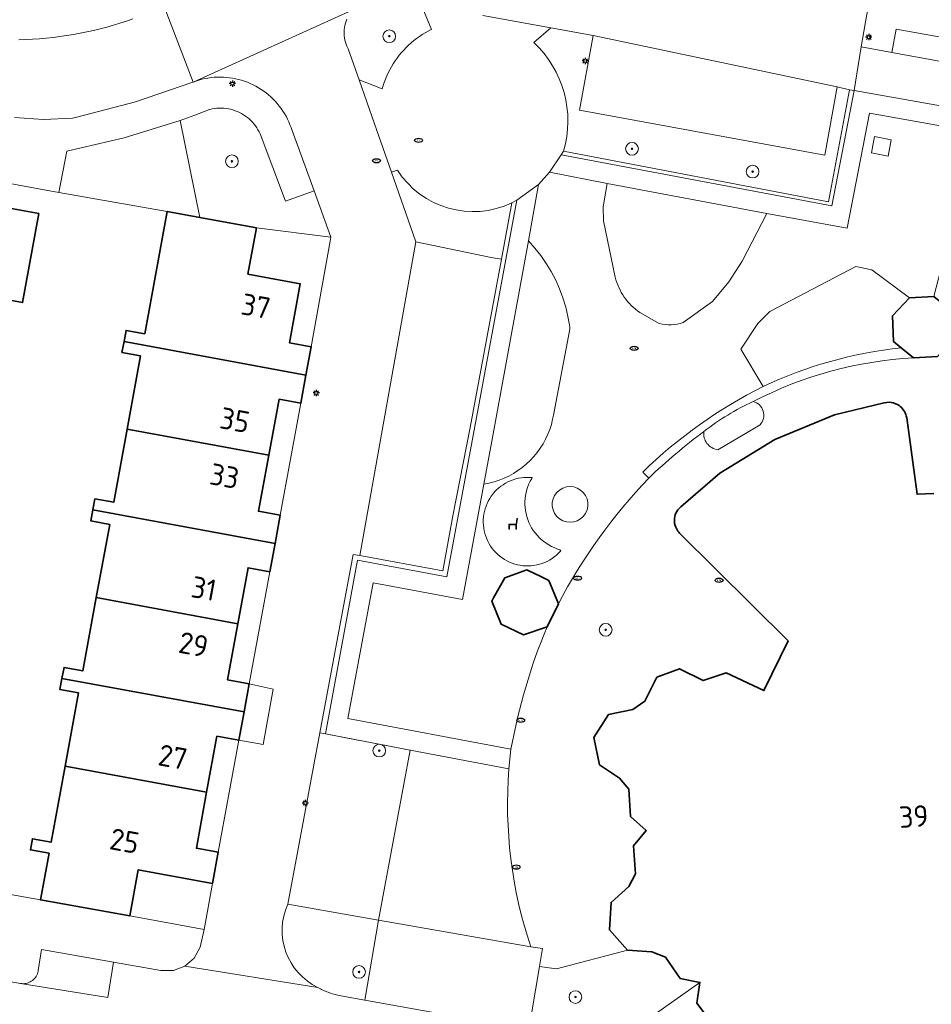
# Model space of a CAD drawing. Header units: metres. Extents: x 152610 to 160096, y 456114 to 462495.
# Tile 486 of 656: x 158115 to 158172, y 460155 to 460217. Entities that reach past the tile are written whole.
import ezdxf
from ezdxf.enums import TextEntityAlignment as Align

# ---------------------------------------------------------------- set-up
doc = ezdxf.new("R2010")
doc.units = ezdxf.units.M
doc.header["$LTSCALE"] = 0.5
doc.layers.get('0').update_dxf_attribs({"linetype": 'CONTINUOUS'})
for name, color, linetype, lineweight in [('B-PV-GR-BEPLANTING_CULTUUR_BODEMBEDEKKER-GV', 251, 'CONTINUOUS', 18), ('B-PV-GR-BEPLANTING_CULTUUR_HEESTERS-GV', 251, 'CONTINUOUS', 18), ('B-PV-GR-BEPLANTING_CULTUUR_VASTE PLANTENVAK-GV', 251, 'CONTINUOUS', 18), ('B-PV-GR-BOOM-S', 251, 'CONTINUOUS', 25), ('B-PV-GR-GROENVOORZIENING-GV', 251, 'CONTINUOUS', 18), ('B-PV-GR-HAAG-GV', 251, 'CONTINUOUS', 13), ('B-PV-IE-MEUBILAIR-S', 251, 'CONTINUOUS', 25), ('B-PV-IE-MEUBILAIR_WEGMEUBILAIR-S', 251, 'CONTINUOUS', 25), ('B-PV-IE-TERREINAFSCHEIDING_KUNSTMATIG_HEKWERK-G', 251, 'IE-TERREINAFSCHEIDING_KUNSTMATIG-SO', 18), ('B-PV-OG-BEBOUWING-GV', 6, 'CONTINUOUS', 35), ('B-PV-OG-BEBOUWING-T18', 1, 'CONTINUOUS', 18), ('B-PV-OG-TERREIN_BEGROEID-GV', 251, 'CONTINUOUS', 18), ('B-PV-VH-GESLOTENVERHARDING_ASFALT-GV', 251, 'CONTINUOUS', 18), ('B-PV-VH-GESLOTENVERHARDING_KUNSTSTOF-GV', 251, 'CONTINUOUS', 18), ('B-PV-VH-ONVERHARD-GV', 251, 'CONTINUOUS', 18), ('B-PV-VH-ONVERHARD_BOOMSCHORS-GV', 251, 'CONTINUOUS', 18), ('B-PV-VH-OPENVERHARDING_BETONSTRAATSTEEN-GV', 251, 'CONTINUOUS', 18), ('B-PV-VH-OPENVERHARDING_TEGEL-GV', 251, 'CONTINUOUS', 18)]:
    doc.layers.add(name, color=color, linetype=linetype, lineweight=lineweight)
doc.styles.add('NLCS-ISO', font='NLCS-ISO.ttf')
doc.styles.add('NLCS-ISO-M750-T18', font='NLCS-ISO.ttf', dxfattribs={"height": 1.35})
doc.linetypes.add('IE-TERREINAFSCHEIDING_KUNSTMATIG-SO', pattern='A,4,[82,NLCS.SHX,S=0.75,R=90,X=0,Y=0],4,-2', length=10)

# ---------------------------------------------------------------- blocks, each defined once
blk = doc.blocks.new('SIE-MEUBILAIR_PAAL_LICHTMAST-SO')
for points in [[(-0.62, 0), (-1, 0)], [(-0.71, 0.71), (-0.44, 0.44)], [(0, 1), (0, 0.62)], [(0.44, 0.44), (0.71, 0.71)], [(1, 0), (0.62, 0)], [(-0.71, -0.71), (-0.44, -0.44)], [(0, -0.62), (0, -1)], [(0.44, -0.44), (0.71, -0.71)]]:
    blk.add_lwpolyline(points)
blk.add_circle((0, 0), 0.5)
blk = doc.blocks.new('SIE-MEUBILAIR_PUT_RIOOLPUT-SO')
blk.add_ellipse((0, 0), major_axis=(1.25, 0), ratio=0.54)
at = {"style": 'NLCS-ISO'}
blk.add_text('ri', height=0.75, dxfattribs=at).set_placement((-0.04, 0.07), align=Align.MIDDLE_CENTER)
blk = doc.blocks.new('SIE-MEUBILAIR_PUT_KOLK-SO')
blk.add_ellipse((0, 0), major_axis=(1.25, 0), ratio=0.54)
at = {"style": 'NLCS-ISO'}
blk.add_text('klk', height=0.75, dxfattribs=at).set_placement((0.03, 0), align=Align.MIDDLE_CENTER)
blk = doc.blocks.new('SIE-WEG_ZITBANK-SO')
at = {"color": 0, "linetype": 'ByBlock', "lineweight": 18}
blk.add_lwpolyline([(-0.91, -1.63), (-0.91, -0.2), (1.09, -0.2), (1.09, -1.63), (1.29, -1.63), (1.29, -0.21), (1.54, 1.78), (1.33, 1.78), (1.11, 0), (-1.11, 0), (-1.11, -1.63)], close=True, dxfattribs=at)
blk = doc.blocks.new('SGR-BOOM_GBKN-SO')
at = {"linetype": 'ByBlock', "lineweight": 18}
h = blk.add_hatch(color=0, dxfattribs=at)
h.dxf.hatch_style = 1
edge = h.paths.add_edge_path()
edge.add_arc((0, 0), 0.25, 0, 360)
at = {"color": 0, "linetype": 'ByBlock', "lineweight": 18}
for radius in [2, 0.25]:
    blk.add_circle((0, 0), radius, dxfattribs=at)
at = {"color": 0, "linetype": 'ByBlock', "lineweight": 18, "style": 'NLCS-ISO'}
blk.add_attdef('SOORT', (2.5, 0), '', height=1.5, dxfattribs=at)

msp = doc.modelspace()

# ---------------------------------------------------------------- linework, layer by layer
at = {"layer": 'B-PV-GR-BEPLANTING_CULTUUR_BODEMBEDEKKER-GV', "flags": 128}
msp.add_lwpolyline([(158135.526, 460216.972), (158135.479, 460216.847), (158135.439, 460216.72), (158135.407, 460216.59), (158135.383, 460216.459), (158135.367, 460216.327), (158135.359, 460216.194), (158135.359, 460216.06), (158135.366, 460215.927), (158135.382, 460215.795), (158135.406, 460215.663), (158135.437, 460215.534), (158135.477, 460215.406), (158135.523, 460215.281), (158135.578, 460215.159), (158135.601, 460215.112), (158136.292, 460213.158), (158137.749, 460212.591), (158137.808, 460212.791), (158137.878, 460212.998), (158137.955, 460213.201), (158138.039, 460213.402), (158138.13, 460213.6), (158138.229, 460213.794), (158138.335, 460213.984), (158138.448, 460214.17), (158138.567, 460214.352), (158138.694, 460214.53), (158138.826, 460214.702), (158138.965, 460214.87), (158139.11, 460215.033), (158139.261, 460215.19), (158139.417, 460215.341), (158139.579, 460215.487), (158139.746, 460215.626), (158139.918, 460215.76), (158140.095, 460215.887), (158140.277, 460216.007), (158140.462, 460216.12), (158140.652, 460216.227), (158140.846, 460216.327), (158140.859, 460216.333), (158140.207, 460217.9)], dxfattribs=at)
msp.add_lwpolyline([(158127.77, 460211.366), (158127.623, 460211.373), (158127.475, 460211.372), (158127.328, 460211.363), (158127.182, 460211.346), (158127.037, 460211.321), (158126.893, 460211.288), (158126.869, 460211.282), (158125.953, 460210.929), (158125.031, 460210.594), (158126.268, 460204.479), (158129.83, 460203.82), (158134.51, 460203.23), (158133.47, 460206.15), (158131.65, 460205.5), (158130.057, 460209.743), (158129.995, 460209.876), (158129.925, 460210.006), (158129.848, 460210.132), (158129.765, 460210.254), (158129.675, 460210.371), (158129.579, 460210.482), (158129.477, 460210.589), (158129.37, 460210.69), (158129.257, 460210.784), (158129.139, 460210.873), (158129.017, 460210.955), (158128.89, 460211.03), (158128.76, 460211.098), (158128.626, 460211.159), (158128.488, 460211.213), (158128.348, 460211.259), (158128.206, 460211.298), (158128.062, 460211.328), (158127.917, 460211.351)], close=True, dxfattribs=at)
at = {"layer": 'B-PV-GR-BEPLANTING_CULTUUR_HEESTERS-GV', "flags": 128}
msp.add_lwpolyline([(158126.268, 460204.479), (158125.031, 460210.594), (158121.491, 460209.496), (158117.878, 460208.669), (158117.38, 460206.06), (158124.21, 460204.86)], close=True, dxfattribs=at)
msp.add_lwpolyline([(158113.38, 460156.47), (158114.96, 460156.19), (158115.047, 460156.18), (158115.136, 460156.178), (158115.224, 460156.184), (158115.311, 460156.197), (158115.396, 460156.219), (158115.479, 460156.248), (158115.559, 460156.285), (158115.636, 460156.329), (158115.708, 460156.379), (158115.775, 460156.436), (158115.837, 460156.499), (158115.893, 460156.567), (158115.943, 460156.64), (158115.985, 460156.717), (158116.021, 460156.798), (158116.049, 460156.881), (158116.069, 460156.967), (158116.075, 460157), (158116.29, 460158.34), (158120.813, 460157.534), (158123.81, 460157), (158124.592, 460157.001), (158125.323, 460157.278), (158125.909, 460157.793), (158126.276, 460158.481), (158126.54, 460159.59), (158121.852, 460160.463), (158116.214, 460161.456), (158107.95, 460162.93)], dxfattribs=at)
at = {"layer": 'B-PV-GR-BEPLANTING_CULTUUR_VASTE PLANTENVAK-GV', "flags": 128}
msp.add_lwpolyline([(158169.633, 460208.349), (158169.834, 460209.383), (158168.792, 460209.587), (158168.59, 460208.552)], close=True, dxfattribs=at)
at = {"layer": 'B-PV-GR-GROENVOORZIENING-GV', "flags": 128}
for points in [[(158151.94, 460206.626), (158151.675, 460205.142), (158151.694, 460204.278), (158152.445, 460200.727)], [(158156.728, 460197.861), (158158.565, 460199.173), (158159.609, 460200.416), (158160.433, 460201.727), (158161.997, 460204.735), (158151.94, 460206.626)], [(158170.99, 460199.42), (158168.618, 460201.173), (158167.598, 460201.389), (158162.184, 460198.562), (158161.43, 460197.796), (158160.359, 460196.188), (158161.755, 460193.827)], [(158170.468, 460196.258), (158169.974, 460196.666), (158169.916, 460198.27), (158170.99, 460199.42)], [(158153.992, 460198.5), (158155.201, 460197.802)], [(158158.9, 460189.842), (158161.571, 460191.414)]]:
    msp.add_lwpolyline(points, dxfattribs=at)
msp.add_lwpolyline([(158144.154, 460187.661), (158144.482, 460187.724), (158144.805, 460187.808), (158145.122, 460187.913), (158145.432, 460188.036), (158145.734, 460188.179), (158146.026, 460188.341), (158146.307, 460188.521), (158146.577, 460188.718), (158146.833, 460188.931), (158147.076, 460189.16), (158147.304, 460189.404), (158147.516, 460189.662), (158147.711, 460189.933), (158147.889, 460190.215), (158148.049, 460190.508), (158148.19, 460190.811), (158148.312, 460191.121), (158148.414, 460191.439), (158148.496, 460191.763), (158148.545, 460192.014), (158149.583, 460197.446), (158149.577, 460197.54), (158149.561, 460197.704), (158149.457, 460198.236), (158149.319, 460198.826), (158149.144, 460199.406), (158148.933, 460199.974), (158148.687, 460200.527), (158148.407, 460201.064), (158148.093, 460201.583), (158147.748, 460202.08), (158147.371, 460202.555), (158146.966, 460203.005), (158144.657, 460190.384)], close=True, dxfattribs=at)
at = {"layer": 'B-PV-GR-GROENVOORZIENING-GV'}
for points in [[(158152.445, 460200.727, 0.190186), (158153.992, 460198.5)], [(158155.201, 460197.802, 0.152587), (158156.728, 460197.861)], [(158161.755, 460193.827, -0.083929), (158170.468, 460196.258)], [(158161.135, 460192.882, 0.054023), (158158.034, 460190.998)], [(158161.571, 460191.414, 0.561544), (158161.135, 460192.882)], [(158158.034, 460190.998, 0.420382), (158158.9, 460189.842)]]:
    msp.add_lwpolyline(points, format="xyb", dxfattribs=at)
at = {"layer": 'B-PV-GR-HAAG-GV', "flags": 128}
for points in [[(158149.029, 460208.43), (158166.087, 460205.208), (158167.499, 460212.484), (158167.212, 460212.535), (158165.883, 460205.467), (158149.183, 460208.655)], [(158145.929, 460205.396), (158145.268, 460201.843), (158143.295, 460191.239), (158142.202, 460185.673), (158141.565, 460182.204), (158136.335, 460183.163), (158135.933, 460183.237), (158133.826, 460172.002), (158134.171, 460171.938), (158136.202, 460182.887), (158141.827, 460181.832), (158143.601, 460191.31), (158146.229, 460205.575)]]:
    msp.add_lwpolyline(points, close=True, dxfattribs=at)
for points in [[(158138.714, 460207.461), (158138.346, 460207.337), (158139.882, 460202.937), (158144.629, 460201.962)], [(158144.629, 460201.962), (158145.268, 460201.843), (158145.929, 460205.396)], [(158171.231, 460195.628), (158170.468, 460196.258)], [(158154.172, 460188.432), (158154.551, 460188.05)]]:
    msp.add_lwpolyline(points, dxfattribs=at)
at = {"layer": 'B-PV-GR-HAAG-GV'}
for points in [[(158145.929, 460205.396, -0.376553), (158138.714, 460207.461)], [(158170.468, 460196.258, 0.083929), (158161.755, 460193.827)], [(158161.135, 460192.882, -0.105772), (158171.231, 460195.628)], [(158161.755, 460193.827, 0.075647), (158154.172, 460188.432)], [(158158.034, 460190.998, -0.054023), (158161.135, 460192.882)], [(158154.551, 460188.05, -0.028762), (158158.034, 460190.998)]]:
    msp.add_lwpolyline(points, format="xyb", dxfattribs=at)
at = {"layer": 'B-PV-IE-TERREINAFSCHEIDING_KUNSTMATIG_HEKWERK-G', "flags": 128}
for points in [[(158149.183, 460208.655), (158165.883, 460205.467), (158167.212, 460212.535), (158167.499, 460212.484), (158174.954, 460211.153)], [(158133.826, 460172.002), (158135.933, 460183.237), (158136.335, 460183.163), (158141.565, 460182.204), (158142.202, 460185.673), (158143.295, 460191.239), (158145.268, 460201.843), (158145.929, 460205.396)], [(158154.551, 460188.05), (158154.172, 460188.432)], [(158136.33, 460171.514), (158134.171, 460171.938), (158133.826, 460172.002), (158131.798, 460161.182), (158137.518, 460160.191), (158139.512, 460170.889), (158137.353, 460171.313)]]:
    msp.add_lwpolyline(points, dxfattribs=at)
at = {"layer": 'B-PV-IE-TERREINAFSCHEIDING_KUNSTMATIG_HEKWERK-G'}
for points in [[(158161.755, 460193.827, -0.083929), (158170.468, 460196.258)], [(158154.172, 460188.432, -0.075647), (158161.755, 460193.827)]]:
    msp.add_lwpolyline(points, format="xyb", dxfattribs=at)
at = {"layer": 'B-PV-OG-BEBOUWING-GV', "flags": 128}
for points in [[(158116.12, 460204.73), (158111.24, 460205.62), (158110.99, 460204.25), (158107.461, 460204.89), (158107.458, 460204.89), (158105.829, 460195.97), (158110.63, 460195.09), (158110.41, 460193.91), (158111.109, 460193.79), (158112.18, 460199.64), (158115.09, 460199.11)], [(158126.268, 460204.479), (158124.21, 460204.86), (158122.79, 460197.15), (158121.61, 460197.36), (158121.481, 460196.67), (158132.95, 460194.549), (158133.28, 460196.33), (158131.91, 460196.58), (158132.59, 460200.3), (158129.29, 460200.91), (158129.83, 460203.82)], [(158172.529, 460199.497), (158170.99, 460199.42), (158169.916, 460198.27), (158169.974, 460196.666), (158170.468, 460196.258), (158171.231, 460195.628), (158172.748, 460195.726), (158173.736, 460196.819), (158173.741, 460198.512)], [(158132.95, 460194.549), (158121.481, 460196.67), (158121.35, 460195.97), (158122.53, 460195.75), (158121.68, 460191.14), (158130.6, 460189.49), (158131.25, 460193.02), (158132.63, 460192.77)], [(158130.6, 460189.49), (158121.68, 460191.14), (158120.83, 460186.53), (158119.65, 460186.74), (158119.524, 460186.04), (158131, 460183.93), (158131.33, 460185.71), (158129.95, 460185.96)], [(158131, 460183.93), (158119.524, 460186.04), (158119.4, 460185.35), (158120.58, 460185.13), (158119.73, 460180.52), (158128.65, 460178.87), (158129.3, 460182.4), (158130.67, 460182.15)], [(158148.259, 460181.596), (158147.749, 460181.857), (158146.947, 460182.222), (158146.863, 460182.26), (158145.474, 460181.769), (158144.779, 460180.493), (158144.664, 460180.282), (158145.261, 460178.839), (158146.652, 460178.175), (158148.143, 460178.675), (158148.856, 460180.114)], [(158128.65, 460178.87), (158119.73, 460180.52), (158118.88, 460175.9), (158117.7, 460176.12), (158117.57, 460175.42), (158129.05, 460173.31), (158129.37, 460175.09), (158128, 460175.34)], [(158129.05, 460173.31), (158117.57, 460175.42), (158117.44, 460174.72), (158118.62, 460174.51), (158117.77, 460169.889), (158126.69, 460168.249), (158127.34, 460171.78), (158128.72, 460171.53)], [(158126.69, 460168.249), (158117.77, 460169.889), (158116.89, 460165.09), (158115.71, 460165.31), (158115.58, 460164.61), (158116.76, 460164.4), (158116.214, 460161.456), (158121.852, 460160.463), (158122.38, 460163.36), (158127.06, 460162.5), (158127.42, 460164.47), (158126.04, 460164.72)]]:
    msp.add_lwpolyline(points, close=True, dxfattribs=at)
msp.add_lwpolyline([(158172.52, 460187.07), (158171.47, 460187.03), (158170.814, 460191.846), (158170.804, 460191.903), (158170.786, 460191.976), (158170.757, 460192.066), (158170.714, 460192.167), (158170.674, 460192.245), (158170.611, 460192.342), (158170.554, 460192.416), (158170.485, 460192.491), (158170.408, 460192.561), (158170.33, 460192.62), (158170.227, 460192.685), (158170.113, 460192.74), (158169.97, 460192.789), (158169.833, 460192.818), (158169.72, 460192.829), (158169.555, 460192.825), (158169.386, 460192.797), (158166.265, 460192.04), (158162.502, 460190.488), (158159.025, 460188.359), (158156.584, 460186.247), (158156.494, 460186.165), (158156.39, 460186.044), (158156.328, 460185.951), (158156.267, 460185.833), (158156.227, 460185.729), (158156.199, 460185.631), (158156.178, 460185.511), (158156.17, 460185.394), (158156.173, 460185.292), (158156.186, 460185.185), (158156.216, 460185.057), (158156.252, 460184.953), (158156.316, 460184.822), (158156.385, 460184.714), (158156.441, 460184.644), (158156.5, 460184.58), (158163.34, 460177.784), (158161.816, 460174.655), (158159.44, 460175.77), (158157.99, 460175.29), (158156.49, 460176.03), (158155.07, 460175.5), (158154.31, 460173.98), (158153.54, 460173.469), (158152.007, 460173.143), (158151.083, 460171.701), (158151.442, 460169.979), (158152.7, 460169.127), (158153.3, 460168.44), (158153.41, 460166.72), (158154.4, 460165.83), (158153.6, 460164.87), (158153.71, 460163.1), (158153.291, 460162.312), (158152.179, 460161.304), (158152.075, 460159.572), (158153.217, 460158.287), (158154.753, 460158.194), (158155.61, 460157.86), (158156.524, 460156.509), (158157.776, 460156.256), (158157.587, 460154.955), (158158.368, 460153.929)], dxfattribs=at)
at = {"layer": 'B-PV-OG-TERREIN_BEGROEID-GV', "flags": 128}
for points in [[(158150.194, 460211.243), (158151.057, 460215.962), (158148.375, 460216.441), (158147.308, 460215.513)], [(158188.483, 460213.083), (158170.139, 460216.341), (158169.878, 460214.874), (158187.984, 460211.589)], [(158149.183, 460208.655), (158165.883, 460205.467), (158167.212, 460212.535), (158166.439, 460212.709), (158165.661, 460208.403), (158150.194, 460211.243)], [(158133.696, 460155.937), (158133.776, 460155.894), (158133.857, 460155.853), (158133.938, 460155.813), (158134.02, 460155.775), (158134.103, 460155.738), (158134.186, 460155.702), (158134.27, 460155.668), (158134.355, 460155.636), (158134.397, 460155.62), (158134.44, 460155.605), (158134.525, 460155.575), (158134.612, 460155.547), (158134.698, 460155.521), (158134.786, 460155.496), (158134.873, 460155.473), (158134.961, 460155.451), (158135.049, 460155.431), (158135.138, 460155.412), (158136.65, 460155.14), (158137.518, 460160.191), (158131.798, 460161.182)]]:
    msp.add_lwpolyline(points, dxfattribs=at)
at = {"layer": 'B-PV-OG-TERREIN_BEGROEID-GV'}
for points in [[(158147.308, 460215.513, -0.283348), (158149.183, 460208.655)], [(158131.798, 460161.182, 0.404644), (158133.696, 460155.937)]]:
    msp.add_lwpolyline(points, format="xyb", dxfattribs=at)
at = {"layer": 'B-PV-OG-TERREIN_BEGROEID-GV', "flags": 128}
for points in [[(158149.017, 460183.47), (158148.952, 460183.534), (158148.769, 460183.594), (158148.591, 460183.665), (158148.417, 460183.747), (158148.249, 460183.84), (158148.087, 460183.943), (158147.931, 460184.057), (158147.783, 460184.179), (158147.643, 460184.311), (158147.512, 460184.452), (158147.39, 460184.6), (158147.277, 460184.756), (158147.174, 460184.918), (158147.082, 460185.087), (158147.001, 460185.261), (158146.93, 460185.44), (158146.871, 460185.623), (158146.824, 460185.809), (158146.788, 460185.998), (158146.764, 460186.189), (158146.752, 460186.38), (158146.753, 460186.573), (158146.765, 460186.764), (158146.79, 460186.955), (158146.826, 460187.144), (158146.874, 460187.33), (158146.934, 460187.513), (158147.005, 460187.691), (158147.087, 460187.865), (158147.18, 460188.033), (158147.21, 460188.082), (158147.035, 460188.095), (158146.859, 460188.097), (158146.684, 460188.088), (158146.51, 460188.068), (158146.337, 460188.037), (158146.167, 460187.996), (158145.999, 460187.944), (158145.835, 460187.881), (158145.676, 460187.808), (158145.521, 460187.725), (158145.372, 460187.633), (158145.229, 460187.532), (158145.092, 460187.421), (158144.963, 460187.303), (158144.842, 460187.176), (158144.728, 460187.042), (158144.623, 460186.902), (158144.528, 460186.755), (158144.441, 460186.602), (158144.365, 460186.444), (158144.298, 460186.282), (158144.242, 460186.116), (158144.197, 460185.946), (158144.162, 460185.774), (158144.138, 460185.601), (158144.125, 460185.426), (158144.123, 460185.25), (158144.132, 460185.075), (158144.152, 460184.901), (158144.183, 460184.728), (158144.224, 460184.558), (158144.276, 460184.39), (158144.339, 460184.226), (158144.412, 460184.067), (158144.495, 460183.912), (158144.587, 460183.763), (158144.688, 460183.62), (158144.799, 460183.483), (158144.917, 460183.354), (158145.044, 460183.233), (158145.177, 460183.119), (158145.318, 460183.015), (158145.465, 460182.919), (158145.618, 460182.832), (158145.776, 460182.756), (158145.938, 460182.689), (158146.104, 460182.633), (158146.274, 460182.588), (158146.446, 460182.553), (158146.619, 460182.529), (158146.794, 460182.516), (158146.97, 460182.514), (158147.145, 460182.523), (158147.319, 460182.543), (158147.492, 460182.574), (158147.662, 460182.615), (158147.83, 460182.667), (158147.993, 460182.73), (158148.153, 460182.803), (158148.308, 460182.886), (158148.457, 460182.978), (158148.6, 460183.079), (158148.736, 460183.19), (158148.866, 460183.308), (158148.987, 460183.435)], [(158157.776, 460156.256), (158156.524, 460156.509), (158155.61, 460157.86), (158154.753, 460158.194), (158153.217, 460158.287), (158148.745, 460157.114), (158147.665, 460157.256), (158147.156, 460154.275), (158149.128, 460153.982), (158149.676, 460153.931), (158151.254, 460151.66)]]:
    msp.add_lwpolyline(points, close=True, dxfattribs=at)
at = {"layer": 'B-PV-VH-GESLOTENVERHARDING_ASFALT-GV', "flags": 128}
msp.add_lwpolyline([(158187.984, 460211.589), (158169.878, 460214.874), (158167.933, 460215.227), (158167.499, 460212.484), (158174.954, 460211.153)], dxfattribs=at)
at = {"layer": 'B-PV-VH-GESLOTENVERHARDING_KUNSTSTOF-GV', "flags": 128}
msp.add_lwpolyline([(158145.741, 460169.718), (158139.512, 460170.889), (158137.518, 460160.191), (158147.124, 460158.5)], dxfattribs=at)
at = {"layer": 'B-PV-VH-GESLOTENVERHARDING_KUNSTSTOF-GV'}
msp.add_lwpolyline([(158147.124, 460158.5, -0.101353), (158145.741, 460169.718)], format="xyb", dxfattribs=at)
at = {"layer": 'B-PV-VH-ONVERHARD-GV', "flags": 128}
for points in [[(158149.029, 460208.43), (158166.087, 460205.208), (158167.499, 460212.484), (158167.212, 460212.535), (158165.883, 460205.467), (158149.183, 460208.655)], [(158145.929, 460205.396), (158145.268, 460201.843), (158143.295, 460191.239), (158142.202, 460185.673), (158141.565, 460182.204), (158136.335, 460183.163), (158135.933, 460183.237), (158133.826, 460172.002), (158134.171, 460171.938), (158136.202, 460182.887), (158141.827, 460181.832), (158143.601, 460191.31), (158146.229, 460205.575)]]:
    msp.add_lwpolyline(points, close=True, dxfattribs=at)
for points in [[(158138.714, 460207.461), (158138.346, 460207.337), (158139.882, 460202.937), (158144.629, 460201.962)], [(158144.629, 460201.962), (158145.268, 460201.843), (158145.929, 460205.396)], [(158171.231, 460195.628), (158170.468, 460196.258)], [(158154.172, 460188.432), (158154.551, 460188.05)]]:
    msp.add_lwpolyline(points, dxfattribs=at)
at = {"layer": 'B-PV-VH-ONVERHARD-GV'}
for points in [[(158145.929, 460205.396, -0.376553), (158138.714, 460207.461)], [(158170.468, 460196.258, 0.083929), (158161.755, 460193.827)], [(158161.135, 460192.882, -0.105772), (158171.231, 460195.628)], [(158161.755, 460193.827, 0.075647), (158154.172, 460188.432)], [(158158.034, 460190.998, -0.054023), (158161.135, 460192.882)], [(158154.551, 460188.05, -0.028762), (158158.034, 460190.998)]]:
    msp.add_lwpolyline(points, format="xyb", dxfattribs=at)
at = {"layer": 'B-PV-VH-ONVERHARD_BOOMSCHORS-GV', "flags": 128}
msp.add_lwpolyline([(158137.518, 460160.191), (158139.512, 460170.889), (158134.171, 460171.938), (158133.826, 460172.002), (158131.798, 460161.182)], close=True, dxfattribs=at)
at = {"layer": 'B-PV-VH-OPENVERHARDING_BETONSTRAATSTEEN-GV', "flags": 128}
for points in [[(158144.094, 460217.206), (158148.375, 460216.441), (158151.057, 460215.962), (158166.439, 460212.709), (158167.212, 460212.535), (158167.499, 460212.484), (158167.933, 460215.227), (158168.192, 460216.687), (158168.467, 460218.242)], [(158114.569, 460210.786), (158116.403, 460210.656), (158118.24, 460210.746), (158118.51, 460210.798), (158122.206, 460211.761), (158125.815, 460213.009), (158125.832, 460213.016), (158124.016, 460217.79)], [(158124.016, 460217.79), (158125.832, 460213.016), (158135.868, 460217.542)], [(158135.868, 460217.542), (158125.832, 460213.016), (158126.016, 460213.082), (158126.202, 460213.14), (158126.39, 460213.191), (158126.58, 460213.234), (158126.772, 460213.269), (158126.964, 460213.296), (158127.158, 460213.315), (158127.353, 460213.326), (158127.548, 460213.33), (158127.742, 460213.325), (158127.937, 460213.312), (158128.13, 460213.291), (158128.323, 460213.263), (158128.514, 460213.226), (158128.704, 460213.182), (158128.892, 460213.13), (158129.077, 460213.07), (158129.26, 460213.003), (158129.44, 460212.928), (158129.617, 460212.846), (158129.79, 460212.756), (158129.959, 460212.66), (158130.124, 460212.557), (158130.285, 460212.447), (158130.441, 460212.331), (158130.593, 460212.208), (158130.739, 460212.079), (158130.88, 460211.944), (158131.015, 460211.804), (158131.144, 460211.658), (158131.267, 460211.507), (158131.384, 460211.352), (158131.494, 460211.191), (158131.598, 460211.026), (158131.694, 460210.857), (158131.784, 460210.684), (158131.867, 460210.508), (158131.942, 460210.328), (158132.01, 460210.145), (158132.07, 460209.96), (158133.47, 460206.15), (158134.51, 460203.23), (158134.468, 460202.993), (158133.28, 460196.33), (158132.95, 460194.549), (158132.63, 460192.77), (158131.33, 460185.71), (158131, 460183.93), (158130.67, 460182.15), (158129.37, 460175.09), (158130.892, 460174.743), (158130.245, 460171.25), (158128.72, 460171.53), (158127.42, 460164.47)], [(158140.207, 460217.9), (158140.859, 460216.333), (158140.846, 460216.327), (158140.652, 460216.227), (158140.462, 460216.12), (158140.277, 460216.007), (158140.095, 460215.887), (158139.918, 460215.76), (158139.746, 460215.626), (158139.579, 460215.487), (158139.417, 460215.341), (158139.261, 460215.19), (158139.11, 460215.033), (158138.965, 460214.87), (158138.826, 460214.702), (158138.694, 460214.53), (158138.567, 460214.352), (158138.448, 460214.17), (158138.335, 460213.984), (158138.229, 460213.794), (158138.13, 460213.6), (158138.039, 460213.402), (158137.955, 460213.201), (158137.878, 460212.998), (158137.808, 460212.791), (158137.749, 460212.591), (158136.292, 460213.158)], [(158122.045, 460216.993), (158121.637, 460216.853), (158121.226, 460216.721), (158120.813, 460216.597), (158120.397, 460216.48), (158119.98, 460216.371), (158119.56, 460216.269), (158119.139, 460216.176), (158118.716, 460216.091), (158118.292, 460216.013), (158117.866, 460215.943), (158117.439, 460215.881), (158117.011, 460215.827), (158116.582, 460215.781), (158116.152, 460215.742), (158115.721, 460215.712), (158115.29, 460215.69), (158114.859, 460215.676)], [(158131.798, 460161.182), (158133.826, 460172.002), (158135.933, 460183.237), (158136.335, 460183.163), (158136.421, 460183.63), (158139.882, 460202.937), (158138.346, 460207.337), (158137.271, 460210.391), (158136.292, 460213.158), (158135.601, 460215.112), (158135.578, 460215.159), (158135.523, 460215.281), (158135.477, 460215.406), (158135.437, 460215.534), (158135.406, 460215.663), (158135.382, 460215.795), (158135.366, 460215.927), (158135.359, 460216.06), (158135.359, 460216.194), (158135.367, 460216.327), (158135.383, 460216.459), (158135.407, 460216.59), (158135.439, 460216.72), (158135.479, 460216.847), (158135.526, 460216.972)], [(158147.308, 460215.513), (158148.375, 460216.441), (158144.094, 460217.206)], [(158136.292, 460213.158), (158137.271, 460210.391), (158138.346, 460207.337), (158138.714, 460207.461)], [(158145.929, 460205.396), (158146.229, 460205.575), (158147.615, 460206.549), (158148.304, 460207.333), (158149.029, 460208.43), (158149.183, 460208.655)], [(158172.748, 460195.726), (158171.231, 460195.628)], [(158148.745, 460157.114), (158153.217, 460158.287), (158152.075, 460159.572), (158152.179, 460161.304), (158153.291, 460162.312), (158153.71, 460163.1), (158153.6, 460164.87), (158154.4, 460165.83), (158153.41, 460166.72), (158153.3, 460168.44), (158152.7, 460169.127), (158151.442, 460169.979), (158151.083, 460171.701), (158152.007, 460173.143), (158153.54, 460173.469), (158154.31, 460173.98), (158155.07, 460175.5), (158156.49, 460176.03), (158157.99, 460175.29), (158159.44, 460175.77), (158161.816, 460174.655), (158163.34, 460177.784), (158156.5, 460184.58), (158156.441, 460184.644), (158156.385, 460184.714), (158156.316, 460184.822), (158156.252, 460184.953), (158156.216, 460185.057), (158156.186, 460185.185), (158156.173, 460185.292), (158156.17, 460185.394), (158156.178, 460185.511), (158156.199, 460185.631), (158156.227, 460185.729), (158156.267, 460185.833), (158156.328, 460185.951), (158156.39, 460186.044), (158156.494, 460186.165), (158156.584, 460186.247), (158159.025, 460188.359), (158162.502, 460190.488), (158166.265, 460192.04), (158169.386, 460192.797), (158169.555, 460192.825), (158169.72, 460192.829), (158169.833, 460192.818), (158169.97, 460192.789), (158170.113, 460192.74), (158170.227, 460192.685), (158170.33, 460192.62), (158170.408, 460192.561), (158170.485, 460192.491), (158170.554, 460192.416), (158170.611, 460192.342), (158170.674, 460192.245), (158170.714, 460192.167), (158170.757, 460192.066), (158170.786, 460191.976), (158170.804, 460191.903), (158170.814, 460191.846), (158171.47, 460187.03), (158172.52, 460187.07)], [(158161.571, 460191.414), (158158.9, 460189.842)], [(158148.856, 460180.114), (158148.143, 460178.675)], [(158145.867, 460170.961), (158145.741, 460169.718)], [(158127.42, 460164.47), (158127.06, 460162.5), (158126.54, 460159.59), (158126.276, 460158.481), (158125.909, 460157.793), (158125.323, 460157.278), (158133.696, 460155.937)], [(158147.124, 460158.5), (158147.857, 460158.387), (158147.665, 460157.256), (158148.745, 460157.114)], [(158146.38, 460153.39), (158136.65, 460155.14), (158135.138, 460155.412), (158135.049, 460155.431), (158134.961, 460155.451), (158134.873, 460155.473), (158134.786, 460155.496), (158134.698, 460155.521), (158134.612, 460155.547), (158134.525, 460155.575), (158134.44, 460155.605), (158134.397, 460155.62), (158134.355, 460155.636), (158134.27, 460155.668), (158134.186, 460155.702), (158134.103, 460155.738), (158134.02, 460155.775), (158133.938, 460155.813), (158133.857, 460155.853), (158133.776, 460155.894), (158133.696, 460155.937), (158125.323, 460157.278), (158124.592, 460157.001), (158123.81, 460157), (158120.813, 460157.534), (158120.456, 460155.299), (158114.96, 460156.19), (158113.38, 460156.47)], [(158157.776, 460156.256), (158151.254, 460151.66)], [(158156.116, 460146.229), (158159.005, 460149.564), (158158.184, 460151.138), (158158.672, 460152.541), (158158.61, 460153.613), (158158.368, 460153.929), (158157.587, 460154.955), (158157.776, 460156.256)]]:
    msp.add_lwpolyline(points, dxfattribs=at)
for points in [[(158166.439, 460212.709), (158151.057, 460215.962), (158150.194, 460211.243), (158165.661, 460208.403)], [(158139.882, 460202.937), (158136.421, 460183.63), (158136.335, 460183.163), (158141.565, 460182.204), (158142.202, 460185.673), (158143.295, 460191.239), (158145.268, 460201.843), (158144.629, 460201.962)], [(158136.65, 460155.14), (158146.38, 460153.39), (158146.988, 460153.296), (158147.156, 460154.275), (158147.665, 460157.256), (158147.857, 460158.387), (158147.124, 460158.5), (158137.518, 460160.191)], [(158114.96, 460156.19), (158120.456, 460155.299), (158120.813, 460157.534), (158116.29, 460158.34), (158116.075, 460157), (158116.069, 460156.967), (158116.049, 460156.881), (158116.021, 460156.798), (158115.985, 460156.717), (158115.943, 460156.64), (158115.893, 460156.567), (158115.837, 460156.499), (158115.775, 460156.436), (158115.708, 460156.379), (158115.636, 460156.329), (158115.559, 460156.285), (158115.479, 460156.248), (158115.396, 460156.219), (158115.311, 460156.197), (158115.224, 460156.184), (158115.136, 460156.178), (158115.047, 460156.18)]]:
    msp.add_lwpolyline(points, close=True, dxfattribs=at)
at = {"layer": 'B-PV-VH-OPENVERHARDING_BETONSTRAATSTEEN-GV'}
for points in [[(158149.183, 460208.655, 0.283348), (158147.308, 460215.513)], [(158138.714, 460207.461, 0.376553), (158145.929, 460205.396)], [(158171.231, 460195.628, 0.105772), (158161.135, 460192.882)], [(158161.135, 460192.882, -0.561544), (158161.571, 460191.414)], [(158158.034, 460190.998, 0.028762), (158154.551, 460188.05)], [(158158.9, 460189.842, -0.420382), (158158.034, 460190.998)], [(158154.551, 460188.05, 0.070656), (158148.856, 460180.114)], [(158148.143, 460178.675, 0.053186), (158145.867, 460170.961)], [(158145.741, 460169.718, 0.101353), (158147.124, 460158.5)], [(158133.696, 460155.937, -0.404644), (158131.798, 460161.182)]]:
    msp.add_lwpolyline(points, format="xyb", dxfattribs=at)
at = {"layer": 'B-PV-VH-OPENVERHARDING_TEGEL-GV', "flags": 128}
for points in [[(158168.467, 460218.242), (158168.192, 460216.687), (158167.933, 460215.227), (158169.878, 460214.874), (158170.139, 460216.341), (158188.483, 460213.083), (158197.167, 460212.439), (158202.502, 460211.457), (158207.836, 460210.541), (158208.136, 460212.246), (158199.34, 460213.77), (158197.44, 460214.254), (158189.771, 460214.769), (158188.781, 460214.836), (158170.422, 460218.165), (158168.897, 460218.166)], [(158148.304, 460207.333), (158151.94, 460206.626), (158161.997, 460204.735), (158167.061, 460203.804), (158168.468, 460211.054), (158174.705, 460209.943), (158174.954, 460211.153), (158167.499, 460212.484), (158166.087, 460205.208), (158149.029, 460208.43)], [(158169.633, 460208.349), (158168.59, 460208.552), (158168.792, 460209.587), (158169.834, 460209.383)], [(158145.741, 460169.718), (158145.867, 460170.961), (158135.584, 460172.893), (158137.182, 460181.443), (158142.814, 460180.394), (158144.154, 460187.661), (158144.657, 460190.384), (158146.966, 460203.005), (158147.615, 460206.549), (158146.229, 460205.575), (158143.601, 460191.31), (158141.827, 460181.832), (158136.202, 460182.887), (158134.171, 460171.938), (158139.512, 460170.889)], [(158149.017, 460183.47), (158148.987, 460183.435), (158148.866, 460183.308), (158148.736, 460183.19), (158148.6, 460183.079), (158148.457, 460182.978), (158148.308, 460182.886), (158148.153, 460182.803), (158147.993, 460182.73), (158147.83, 460182.667), (158147.662, 460182.615), (158147.492, 460182.574), (158147.319, 460182.543), (158147.145, 460182.523), (158146.97, 460182.514), (158146.794, 460182.516), (158146.619, 460182.529), (158146.446, 460182.553), (158146.274, 460182.588), (158146.104, 460182.633), (158145.938, 460182.689), (158145.776, 460182.756), (158145.618, 460182.832), (158145.465, 460182.919), (158145.318, 460183.015), (158145.177, 460183.119), (158145.044, 460183.233), (158144.917, 460183.354), (158144.799, 460183.483), (158144.688, 460183.62), (158144.587, 460183.763), (158144.495, 460183.912), (158144.412, 460184.067), (158144.339, 460184.226), (158144.276, 460184.39), (158144.224, 460184.558), (158144.183, 460184.728), (158144.152, 460184.901), (158144.132, 460185.075), (158144.123, 460185.25), (158144.125, 460185.426), (158144.138, 460185.601), (158144.162, 460185.774), (158144.197, 460185.946), (158144.242, 460186.116), (158144.298, 460186.282), (158144.365, 460186.444), (158144.441, 460186.602), (158144.528, 460186.755), (158144.623, 460186.902), (158144.728, 460187.042), (158144.842, 460187.176), (158144.963, 460187.303), (158145.092, 460187.421), (158145.229, 460187.532), (158145.372, 460187.633), (158145.521, 460187.725), (158145.676, 460187.808), (158145.835, 460187.881), (158145.999, 460187.944), (158146.167, 460187.996), (158146.337, 460188.037), (158146.51, 460188.068), (158146.684, 460188.088), (158146.859, 460188.097), (158147.035, 460188.095), (158147.21, 460188.082), (158147.18, 460188.033), (158147.087, 460187.865), (158147.005, 460187.691), (158146.934, 460187.513), (158146.874, 460187.33), (158146.826, 460187.144), (158146.79, 460186.955), (158146.765, 460186.764), (158146.753, 460186.573), (158146.752, 460186.38), (158146.764, 460186.189), (158146.788, 460185.998), (158146.824, 460185.809), (158146.871, 460185.623), (158146.93, 460185.44), (158147.001, 460185.261), (158147.082, 460185.087), (158147.174, 460184.918), (158147.277, 460184.756), (158147.39, 460184.6), (158147.512, 460184.452), (158147.643, 460184.311), (158147.783, 460184.179), (158147.931, 460184.057), (158148.087, 460183.943), (158148.249, 460183.84), (158148.417, 460183.747), (158148.591, 460183.665), (158148.769, 460183.594), (158148.952, 460183.534)], [(158149.594, 460185.264), (158149.828, 460185.289), (158150.052, 460185.362), (158150.256, 460185.479), (158150.43, 460185.636), (158150.569, 460185.827), (158150.664, 460186.042), (158150.713, 460186.272), (158150.713, 460186.507), (158150.664, 460186.737), (158150.569, 460186.952), (158150.43, 460187.142), (158150.256, 460187.299), (158150.052, 460187.417), (158149.828, 460187.49), (158149.594, 460187.514), (158149.36, 460187.49), (158149.137, 460187.417), (158148.933, 460187.299), (158148.758, 460187.142), (158148.62, 460186.952), (158148.524, 460186.737), (158148.475, 460186.507), (158148.475, 460186.272), (158148.524, 460186.042), (158148.62, 460185.827), (158148.758, 460185.636), (158148.933, 460185.479), (158149.137, 460185.362), (158149.36, 460185.289)], [(158149.594, 460185.264), (158149.36, 460185.289), (158149.137, 460185.362), (158148.933, 460185.479), (158148.758, 460185.636), (158148.62, 460185.827), (158148.524, 460186.042), (158148.475, 460186.272), (158148.475, 460186.507), (158148.524, 460186.737), (158148.62, 460186.952), (158148.758, 460187.142), (158148.933, 460187.299), (158149.137, 460187.417), (158149.36, 460187.49), (158149.594, 460187.514), (158149.828, 460187.49), (158150.052, 460187.417), (158150.256, 460187.299), (158150.43, 460187.142), (158150.569, 460186.952), (158150.664, 460186.737), (158150.713, 460186.507), (158150.713, 460186.272), (158150.664, 460186.042), (158150.569, 460185.827), (158150.43, 460185.636), (158150.256, 460185.479), (158150.052, 460185.362), (158149.828, 460185.289)]]:
    msp.add_lwpolyline(points, close=True, dxfattribs=at)
for points in [[(158114.859, 460215.676), (158115.29, 460215.69), (158115.721, 460215.712), (158116.152, 460215.742), (158116.582, 460215.781), (158117.011, 460215.827), (158117.439, 460215.881), (158117.866, 460215.943), (158118.292, 460216.013), (158118.716, 460216.091), (158119.139, 460216.176), (158119.56, 460216.269), (158119.98, 460216.371), (158120.397, 460216.48), (158120.813, 460216.597), (158121.226, 460216.721), (158121.637, 460216.853), (158122.045, 460216.993)], [(158072.79, 460214.22), (158117.38, 460206.06), (158117.878, 460208.669), (158121.491, 460209.496), (158125.031, 460210.594), (158125.953, 460210.929), (158126.869, 460211.282), (158126.893, 460211.288), (158127.037, 460211.321), (158127.182, 460211.346), (158127.328, 460211.363), (158127.475, 460211.372), (158127.623, 460211.373), (158127.77, 460211.366), (158127.917, 460211.351), (158128.062, 460211.328), (158128.206, 460211.298), (158128.348, 460211.259), (158128.488, 460211.213), (158128.626, 460211.159), (158128.76, 460211.098), (158128.89, 460211.03), (158129.017, 460210.955), (158129.139, 460210.873), (158129.257, 460210.784), (158129.37, 460210.69), (158129.477, 460210.589), (158129.579, 460210.482), (158129.675, 460210.371), (158129.765, 460210.254), (158129.848, 460210.132), (158129.925, 460210.006), (158129.995, 460209.876), (158130.057, 460209.743), (158131.65, 460205.5), (158133.47, 460206.15), (158132.07, 460209.96), (158132.01, 460210.145), (158131.942, 460210.328), (158131.867, 460210.508), (158131.784, 460210.684), (158131.694, 460210.857), (158131.598, 460211.026), (158131.494, 460211.191), (158131.384, 460211.352), (158131.267, 460211.507), (158131.144, 460211.658), (158131.015, 460211.804), (158130.88, 460211.944), (158130.739, 460212.079), (158130.593, 460212.208), (158130.441, 460212.331), (158130.285, 460212.447), (158130.124, 460212.557), (158129.959, 460212.66), (158129.79, 460212.756), (158129.617, 460212.846), (158129.44, 460212.928), (158129.26, 460213.003), (158129.077, 460213.07), (158128.892, 460213.13), (158128.704, 460213.182), (158128.514, 460213.226), (158128.323, 460213.263), (158128.13, 460213.291), (158127.937, 460213.312), (158127.742, 460213.325), (158127.548, 460213.33), (158127.353, 460213.326), (158127.158, 460213.315), (158126.964, 460213.296), (158126.772, 460213.269), (158126.58, 460213.234), (158126.39, 460213.191), (158126.202, 460213.14), (158126.016, 460213.082), (158125.832, 460213.016), (158125.815, 460213.009), (158122.206, 460211.761), (158118.51, 460210.798), (158118.24, 460210.746), (158116.403, 460210.656), (158114.569, 460210.786)], [(158172.529, 460199.497), (158173.223, 460202.176), (158174.705, 460209.943), (158168.468, 460211.054), (158167.061, 460203.804), (158161.997, 460204.735), (158160.433, 460201.727), (158159.609, 460200.416), (158158.565, 460199.173), (158156.728, 460197.861)], [(158152.445, 460200.727), (158151.694, 460204.278), (158151.675, 460205.142), (158151.94, 460206.626), (158148.304, 460207.333), (158147.615, 460206.549), (158146.966, 460203.005), (158147.371, 460202.555), (158147.748, 460202.08), (158148.093, 460201.583), (158148.407, 460201.064), (158148.687, 460200.527), (158148.933, 460199.974), (158149.144, 460199.406), (158149.319, 460198.826), (158149.457, 460198.236), (158149.561, 460197.704), (158149.577, 460197.54), (158149.583, 460197.446), (158148.545, 460192.014), (158148.496, 460191.763), (158148.414, 460191.439), (158148.312, 460191.121), (158148.19, 460190.811), (158148.049, 460190.508), (158147.889, 460190.215), (158147.711, 460189.933), (158147.516, 460189.662), (158147.304, 460189.404), (158147.076, 460189.16), (158146.833, 460188.931), (158146.577, 460188.718), (158146.307, 460188.521), (158146.026, 460188.341), (158145.734, 460188.179), (158145.432, 460188.036), (158145.122, 460187.913), (158144.805, 460187.808), (158144.482, 460187.724), (158144.154, 460187.661), (158142.814, 460180.394), (158137.182, 460181.443), (158135.584, 460172.893), (158145.867, 460170.961)], [(158161.755, 460193.827), (158160.359, 460196.188), (158161.43, 460197.796), (158162.184, 460198.562), (158167.598, 460201.389), (158168.618, 460201.173), (158170.99, 460199.42), (158172.529, 460199.497)], [(158155.201, 460197.802), (158153.992, 460198.5)], [(158154.551, 460188.05), (158154.172, 460188.432)], [(158148.143, 460178.675), (158146.652, 460178.175), (158145.261, 460178.839), (158144.664, 460180.282), (158144.779, 460180.493), (158145.474, 460181.769), (158146.863, 460182.26), (158146.947, 460182.222), (158147.749, 460181.857), (158148.259, 460181.596), (158148.856, 460180.114)]]:
    msp.add_lwpolyline(points, dxfattribs=at)
at = {"layer": 'B-PV-VH-OPENVERHARDING_TEGEL-GV'}
for points in [[(158153.992, 460198.5, -0.190186), (158152.445, 460200.727)], [(158156.728, 460197.861, -0.152587), (158155.201, 460197.802)], [(158154.172, 460188.432, -0.075647), (158161.755, 460193.827)], [(158148.856, 460180.114, -0.070656), (158154.551, 460188.05)], [(158145.867, 460170.961, -0.053186), (158148.143, 460178.675)]]:
    msp.add_lwpolyline(points, format="xyb", dxfattribs=at)

# ---------------------------------------------------------------- block references
at = {"layer": 'B-PV-GR-BOOM-S', "xscale": 0.2, "yscale": 0.2, "zscale": 0.2}
for p in [(158138.201, 460215.907), (158153.498, 460208.807), (158128.281, 460208.024), (158161.097, 460207.371), (158151.838, 460178.485), (158137.567, 460170.873), (158136.298, 460156.919), (158149.936, 460155.333)]:
    msp.add_blockref('SGR-BOOM_GBKN-SO', p, dxfattribs=at)
at = {"layer": 'B-PV-IE-MEUBILAIR-S', "xscale": 0.2, "yscale": 0.2, "zscale": 0.2}
for name, p in [('SIE-MEUBILAIR_PAAL_LICHTMAST-SO', (158168.421, 460215.849)), ('SIE-MEUBILAIR_PAAL_LICHTMAST-SO', (158150.548, 460214.348)), ('SIE-MEUBILAIR_PAAL_LICHTMAST-SO', (158128.316, 460212.92)), ('SIE-MEUBILAIR_PUT_RIOOLPUT-SO', (158140.046, 460209.343)), ('SIE-MEUBILAIR_PUT_RIOOLPUT-SO', (158137.394, 460208.052)), ('SIE-MEUBILAIR_PUT_KOLK-SO', (158153.633, 460196.231)), ('SIE-MEUBILAIR_PAAL_LICHTMAST-SO', (158133.596, 460193.416)), ('SIE-MEUBILAIR_PUT_KOLK-SO', (158150.07, 460181.742)), ('SIE-MEUBILAIR_PUT_KOLK-SO', (158158.985, 460181.608)), ('SIE-MEUBILAIR_PUT_KOLK-SO', (158146.482, 460172.783)), ('SIE-MEUBILAIR_PAAL_LICHTMAST-SO', (158132.906, 460167.564)), ('SIE-MEUBILAIR_PUT_KOLK-SO', (158146.201, 460163.529))]:
    msp.add_blockref(name, p, dxfattribs=at)
at = {"layer": 'B-PV-IE-MEUBILAIR_WEGMEUBILAIR-S', "xscale": 0.2, "yscale": 0.2, "zscale": 0.2}
msp.add_blockref('SIE-WEG_ZITBANK-SO', (158145.967, 460185.152), dxfattribs=at)

# ---------------------------------------------------------------- texts
at = {"layer": 'B-PV-OG-BEBOUWING-T18', "style": 'NLCS-ISO-M750-T18'}
for s, rotation, p in [('37', 349.6, (158129.791, 460198.89)), ('35', 349.6, (158128.466, 460191.708)), ('33', 349.6, (158127.816, 460188.178)), ('31', 349.6, (158126.516, 460181.088)), ('29', 349.6, (158125.866, 460177.558)), ('27', 349.6, (158124.556, 460170.467)), ('39', 3.8, (158171.253, 460166.723)), ('25', 349.6, (158121.515, 460165.176))]:
    msp.add_text(s, height=1.35, rotation=rotation, dxfattribs=at).set_placement(p, align=Align.MIDDLE)

doc.saveas('drawing.dxf')
